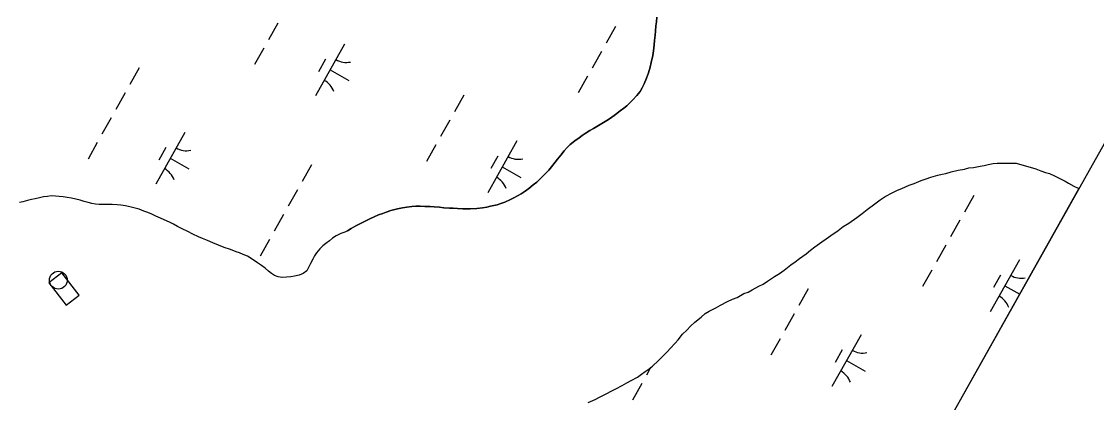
# Model space of a CAD drawing. Extents: x 3913936 to 3933962, y 195330 to 217741.
# Drawn here: x 3928086 to 3928991, y 204738 to 205059 of the extents above; entities that cross this region are included whole.
import ezdxf

# ---------------------------------------------------------------- set-up
doc = ezdxf.new("R2010")
doc.units = 0
for name, color, linetype in [('V-CHAN-DOCK', 7, 'Continuous'), ('V-DOMW-TANK', 7, 'Continuous'), ('V-GRID-FRAM', 7, 'Continuous'), ('V-TOPO-SHOR', 7, 'Continuous'), ('V-WETL-SWMP', 7, 'Continuous')]:
    doc.layers.add(name, color=color, linetype=linetype)

msp = doc.modelspace()

# ---------------------------------------------------------------- linework, layer by layer
at = {"layer": 'V-CHAN-DOCK'}
msp.add_lwpolyline([(3928108.87, 204838.97), (3928123.44, 204819.99), (3928134.41, 204828.41), (3928119.85, 204847.4)], close=True, dxfattribs=at)
at = {"layer": 'V-DOMW-TANK'}
msp.add_circle((3928116.92, 204841.14), 7.5, dxfattribs=at)
at = {"layer": 'V-GRID-FRAM'}
msp.add_lwpolyline([(3932010.33, 210314.99), (3924440.13, 196848.23), (3917917.56, 202110.57), (3924798.65, 214359.02), (3932010.33, 210314.99)], dxfattribs=at)
at = {"layer": 'V-TOPO-SHOR'}
for points in [[(3928360.41, 204882.68), (3928363.48, 204884.56), (3928367.54, 204886.74), (3928370.31, 204888.32), (3928373.68, 204890), (3928377.14, 204891.78), (3928379.92, 204893.16), (3928383.08, 204894.55), (3928386.65, 204896.03), (3928390.21, 204897.21), (3928393.08, 204898.4), (3928397.04, 204899.78), (3928402.49, 204901.16), (3928406.94, 204902.05), (3928410.41, 204902.64), (3928414.66, 204903.04), (3928418.03, 204903.33), (3928421.79, 204903.33), (3928425.55, 204903.23), (3928430, 204903.13), (3928433.37, 204902.83), (3928438.02, 204902.53), (3928441.68, 204902.13), (3928446.53, 204901.63), (3928449.6, 204901.63), (3928453.06, 204901.53), (3928457.62, 204901.13), (3928463.75, 204901.12), (3928469.4, 204901.42), (3928474.34, 204902.11), (3928477.81, 204902.7), (3928481.08, 204903.29), (3928486.52, 204904.67), (3928489.79, 204905.66), (3928493.05, 204906.75), (3928497.71, 204908.92), (3928500.58, 204910.3), (3928506.82, 204913.76), (3928510.28, 204916.14), (3928513.15, 204918.41), (3928517.02, 204921.38), (3928519.89, 204923.75), (3928523.85, 204927.51), (3928526.82, 204930.48), (3928530.19, 204933.84), (3928532.37, 204936.41), (3928535.44, 204940.37), (3928537.52, 204943.04), (3928540.09, 204946.3), (3928542.87, 204949.86), (3928545.64, 204952.73), (3928548.12, 204955.4), (3928552.08, 204958.47), (3928555.54, 204961.04), (3928558.02, 204962.82), (3928560.69, 204964.6), (3928564.75, 204967.07), (3928567.72, 204968.85), (3928571.78, 204971.23), (3928576.14, 204973.89), (3928578.81, 204975.58), (3928581.98, 204977.55), (3928586.14, 204980.42), (3928590.2, 204983.58), (3928593.27, 204985.96), (3928595.65, 204987.93), (3928598.22, 204990.51), (3928600.5, 204992.58), (3928604.16, 204996.44), (3928606.94, 205000), (3928608.62, 205002.87), (3928610.31, 205006.43), (3928612.39, 205010.99), (3928614.17, 205015.54), (3928615.36, 205020.39), (3928616.36, 205024.44), (3928617.55, 205030.28), (3928618.24, 205034.14), (3928618.84, 205039.19), (3928619.14, 205042.95), (3928619.54, 205047.21), (3928619.94, 205050.57), (3928620.34, 205055.22), (3928620.64, 205058.39), (3928621.13, 205062.45)], [(3928883.85, 204935.6), (3928887.81, 204935.99), (3928893.35, 204937.17), (3928896.72, 204937.76), (3928900.08, 204938.35), (3928904.44, 204939.34), (3928907.61, 204939.54), (3928911.17, 204939.53), (3928916.51, 204939.53), (3928919.88, 204939.53), (3928923.64, 204939.53), (3928940.27, 204934.96), (3928944.42, 204933.18), (3928948.38, 204931.79), (3928951.74, 204930.8), (3928955.9, 204929.01), (3928960.45, 204926.63), (3928965, 204924.46), (3928967.77, 204922.87), (3928972.32, 204920.29), (3928976.08, 204918.51), (3928976.62, 204918.26)], [(3928733.95, 204853.94), (3928737.51, 204856.51), (3928741.27, 204859.28), (3928746.82, 204863.43), (3928750.39, 204866.4), (3928754.15, 204869.17), (3928759.89, 204873.52), (3928763.65, 204875.89), (3928767.62, 204878.86), (3928773.75, 204883.01), (3928778.11, 204886.18), (3928782.67, 204889.14), (3928789.4, 204893.89), (3928793.96, 204897.25), (3928798.11, 204900.61), (3928804.65, 204905.36), (3928809.2, 204908.72), (3928813.36, 204911.49), (3928819.7, 204914.85), (3928823.66, 204916.83), (3928827.42, 204918.41), (3928833.56, 204921.18), (3928837.72, 204922.56), (3928843.66, 204924.93), (3928847.82, 204926.31), (3928851.77, 204927.7), (3928857.72, 204929.47), (3928861.28, 204930.27), (3928864.45, 204931.05), (3928869, 204932.44), (3928874.94, 204933.82), (3928880.09, 204934.61), (3928883.85, 204935.6)], [(3928360.41, 204882.68), (3928358.19, 204881.67), (3928354.79, 204880.33), (3928351, 204878.46), (3928348, 204876.46), (3928345.27, 204874.33), (3928342.27, 204872.08), (3928339.67, 204869.95), (3928337.07, 204867.57), (3928334.34, 204864.26), (3928332.66, 204861.75), (3928331.24, 204858.85), (3928329.44, 204855.16), (3928328.02, 204852.26), (3928326.21, 204849.1), (3928323.09, 204846.83), (3928319.69, 204845.49), (3928315.89, 204844.54), (3928312.75, 204843.85), (3928309.08, 204843.56), (3928305.41, 204843.52), (3928302.12, 204844.01), (3928299.09, 204845.04), (3928296.45, 204846.72), (3928294.07, 204848.66), (3928291.03, 204851.26), (3928287.99, 204853.46), (3928284.69, 204855.79), (3928280.33, 204858.77), (3928276.24, 204861.22), (3928272.55, 204862.76), (3928269.66, 204864.05), (3928266.76, 204865.07), (3928261.89, 204866.86), (3928256.75, 204868.65), (3928251.88, 204870.58), (3928247.14, 204872.63), (3928242.66, 204874.43), (3928238.44, 204876.22), (3928235.02, 204877.63), (3928230.27, 204879.95), (3928225.93, 204882.01), (3928221.31, 204884.33), (3928217.35, 204886.39), (3928213.93, 204888.2), (3928210.5, 204889.87), (3928206.15, 204892.06), (3928202.85, 204893.47), (3928199.17, 204895.01), (3928195.74, 204896.69), (3928192.44, 204898.1), (3928188.89, 204899.25), (3928184.94, 204900.79), (3928180.47, 204902.05), (3928177.18, 204902.81), (3928173.63, 204903.57), (3928169.69, 204904.18), (3928166.54, 204904.55), (3928162.33, 204904.77), (3928158.14, 204904.86), (3928154.33, 204904.83), (3928151.31, 204904.93), (3928148.29, 204905.17), (3928145.14, 204905.79), (3928141.98, 204906.55), (3928138.82, 204907.44), (3928135.27, 204908.46), (3928131.59, 204909.34), (3928128.04, 204910.09), (3928124.49, 204910.85), (3928120.94, 204911.21), (3928117.66, 204911.7), (3928114.51, 204911.8), (3928110.96, 204912.03), (3928107.69, 204911.61), (3928104.41, 204911.32), (3928101, 204910.5), (3928097.34, 204909.67), (3928094.33, 204908.99), (3928090.92, 204908.17), (3928087.13, 204907.09), (3928084.12, 204906.4)], [(3928563.24, 204738.25), (3928568.98, 204740.62), (3928572.74, 204742.6), (3928578.88, 204745.77), (3928582.64, 204747.74), (3928586.41, 204749.72), (3928591.95, 204752.49), (3928595.71, 204754.86), (3928599.47, 204756.84), (3928604.82, 204759.61), (3928608.19, 204761.98), (3928611.36, 204764.35), (3928614.52, 204766.53), (3928617.3, 204768.9), (3928622.45, 204773.45), (3928624.63, 204775.82), (3928629.98, 204781.16), (3928632.15, 204783.54), (3928636.51, 204788.29), (3928638.89, 204791.05), (3928642.65, 204795.8), (3928646.22, 204799.17), (3928649.39, 204802.53), (3928652.95, 204805.69), (3928658.3, 204810.05), (3928661.67, 204813.01), (3928665.03, 204814.99), (3928670.78, 204817.96), (3928674.54, 204820.13), (3928680.68, 204823.1), (3928684.84, 204825.07), (3928688.6, 204826.65), (3928694.34, 204829.82), (3928697.91, 204831.2), (3928701.47, 204832.98), (3928707.01, 204836.14), (3928710.58, 204837.92), (3928714.14, 204840.3), (3928720.28, 204844.25), (3928724.44, 204846.82), (3928728.2, 204849.59), (3928733.95, 204853.94)]]:
    msp.add_lwpolyline(points, dxfattribs=at)
at = {"layer": 'V-WETL-SWMP'}
for p, q in [((3928301.74, 205057.37), (3928293.9, 205043.42)), ((3928586.27, 205054.53), (3928578.43, 205040.58)), ((3928620.34, 205055.22), (3928619.94, 205050.57)), ((3928620.64, 205058.39), (3928620.34, 205055.22)), ((3928621.13, 205062.45), (3928620.64, 205058.39)), ((3928619.54, 205047.21), (3928619.14, 205042.95)), ((3928619.94, 205050.57), (3928619.54, 205047.21)), ((3928289.98, 205036.45), (3928282.14, 205022.5)), ((3928358.07, 205039.8), (3928333.57, 204996.22)), ((3928618.84, 205039.19), (3928618.24, 205034.14)), ((3928619.14, 205042.95), (3928618.84, 205039.19)), ((3928342.04, 205027.02), (3928336.16, 205016.56)), ((3928574.51, 205033.61), (3928566.67, 205019.66)), ((3928617.55, 205030.28), (3928616.36, 205024.44)), ((3928618.24, 205034.14), (3928617.55, 205030.28)), ((3928185.06, 205019.71), (3928177.22, 205005.76)), ((3928345.82, 205018.01), (3928361.51, 205009.19)), ((3928615.36, 205020.39), (3928614.17, 205015.54)), ((3928616.36, 205024.44), (3928615.36, 205020.39)), ((3928562.75, 205012.69), (3928554.91, 204998.74)), ((3928612.39, 205010.99), (3928610.31, 205006.43)), ((3928614.17, 205015.54), (3928612.39, 205010.99)), ((3928606.94, 205000), (3928604.16, 204996.44)), ((3928608.62, 205002.87), (3928606.94, 205000)), ((3928610.31, 205006.43), (3928608.62, 205002.87)), ((3928173.3, 204998.79), (3928165.46, 204984.84)), ((3928458.5, 204996.78), (3928450.65, 204982.83)), ((3928598.22, 204990.51), (3928595.65, 204987.94)), ((3928600.5, 204992.58), (3928598.22, 204990.51)), ((3928604.16, 204996.44), (3928600.5, 204992.58)), ((3928590.2, 204983.58), (3928586.14, 204980.42)), ((3928593.27, 204985.96), (3928590.2, 204983.58)), ((3928595.65, 204987.94), (3928593.27, 204985.96)), ((3928161.54, 204977.87), (3928153.7, 204963.92)), ((3928446.73, 204975.86), (3928438.89, 204961.91)), ((3928576.14, 204973.9), (3928571.78, 204971.23)), ((3928578.81, 204975.58), (3928576.14, 204973.9)), ((3928581.98, 204977.55), (3928578.81, 204975.58)), ((3928586.14, 204980.42), (3928581.98, 204977.55)), ((3928223.47, 204965.51), (3928198.97, 204921.93)), ((3928560.69, 204964.6), (3928558.02, 204962.82)), ((3928564.75, 204967.07), (3928560.69, 204964.6)), ((3928567.72, 204968.85), (3928564.75, 204967.07)), ((3928571.78, 204971.23), (3928567.72, 204968.85)), ((3928149.78, 204956.95), (3928141.94, 204943)), ((3928434.97, 204954.94), (3928427.13, 204940.99)), ((3928503.07, 204958.3), (3928478.57, 204914.71)), ((3928548.12, 204955.4), (3928545.64, 204952.73)), ((3928552.08, 204958.47), (3928548.12, 204955.4)), ((3928555.54, 204961.04), (3928552.08, 204958.47)), ((3928558.02, 204962.82), (3928555.54, 204961.04)), ((3928207.43, 204952.73), (3928201.55, 204942.27)), ((3928487.04, 204945.51), (3928481.15, 204935.05)), ((3928540.09, 204946.3), (3928537.52, 204943.04)), ((3928542.87, 204949.87), (3928540.09, 204946.3)), ((3928545.64, 204952.73), (3928542.87, 204949.87)), ((3928211.22, 204943.72), (3928226.91, 204934.9)), ((3928330.06, 204938.2), (3928322.22, 204924.25)), ((3928490.82, 204936.5), (3928506.51, 204927.68)), ((3928532.37, 204936.41), (3928530.19, 204933.84)), ((3928535.44, 204940.37), (3928532.37, 204936.41)), ((3928537.52, 204943.04), (3928535.44, 204940.37)), ((3928883.85, 204935.59), (3928887.81, 204935.99)), ((3928887.81, 204935.99), (3928893.35, 204937.17)), ((3928893.35, 204937.17), (3928896.72, 204937.76)), ((3928896.72, 204937.76), (3928900.08, 204938.35)), ((3928900.08, 204938.35), (3928904.44, 204939.34)), ((3928904.44, 204939.34), (3928907.61, 204939.54)), ((3928907.61, 204939.54), (3928911.17, 204939.53)), ((3928911.17, 204939.53), (3928916.51, 204939.53)), ((3928916.51, 204939.53), (3928919.88, 204939.53)), ((3928919.88, 204939.53), (3928923.64, 204939.53)), ((3928923.64, 204939.53), (3928940.27, 204934.96)), ((3928523.85, 204927.51), (3928519.89, 204923.75)), ((3928526.82, 204930.48), (3928523.85, 204927.51)), ((3928530.19, 204933.84), (3928526.82, 204930.48)), ((3928847.82, 204926.31), (3928851.78, 204927.7)), ((3928851.78, 204927.7), (3928857.72, 204929.47)), ((3928857.72, 204929.47), (3928861.28, 204930.26)), ((3928861.28, 204930.26), (3928864.45, 204931.05)), ((3928864.45, 204931.05), (3928869, 204932.44)), ((3928869, 204932.44), (3928874.94, 204933.82)), ((3928874.94, 204933.82), (3928880.09, 204934.61)), ((3928880.09, 204934.61), (3928883.85, 204935.59)), ((3928940.27, 204934.96), (3928944.42, 204933.18)), ((3928944.42, 204933.18), (3928948.38, 204931.79)), ((3928948.38, 204931.79), (3928951.74, 204930.8)), ((3928951.74, 204930.8), (3928955.9, 204929.01)), ((3928955.9, 204929.01), (3928960.45, 204926.63)), ((3928513.15, 204918.41), (3928510.28, 204916.14)), ((3928517.02, 204921.38), (3928513.15, 204918.41)), ((3928519.89, 204923.75), (3928517.02, 204921.38)), ((3928976.62, 204918.26), (3928530.37, 204124.42)), ((3928823.66, 204916.83), (3928827.42, 204918.41)), ((3928827.42, 204918.41), (3928833.56, 204921.18)), ((3928833.56, 204921.18), (3928837.72, 204922.56)), ((3928837.72, 204922.56), (3928843.66, 204924.93)), ((3928843.66, 204924.93), (3928847.82, 204926.31)), ((3928960.45, 204926.63), (3928965, 204924.45)), ((3928965, 204924.45), (3928967.77, 204922.87)), ((3928967.77, 204922.87), (3928972.32, 204920.29)), ((3928972.32, 204920.29), (3928976.08, 204918.51)), ((3928976.08, 204918.51), (3928976.62, 204918.26)), ((3928094.33, 204908.99), (3928090.92, 204908.17)), ((3928097.34, 204909.67), (3928094.33, 204908.99)), ((3928101, 204910.5), (3928097.34, 204909.67)), ((3928104.41, 204911.32), (3928101, 204910.5)), ((3928107.69, 204911.61), (3928104.41, 204911.32)), ((3928110.96, 204912.03), (3928107.69, 204911.61)), ((3928114.51, 204911.8), (3928110.96, 204912.03)), ((3928117.66, 204911.7), (3928114.51, 204911.8)), ((3928120.94, 204911.21), (3928117.66, 204911.7)), ((3928124.49, 204910.85), (3928120.94, 204911.21)), ((3928128.04, 204910.09), (3928124.49, 204910.85)), ((3928131.59, 204909.34), (3928128.04, 204910.09)), ((3928135.27, 204908.46), (3928131.59, 204909.34)), ((3928318.3, 204917.28), (3928310.46, 204903.33)), ((3928497.71, 204908.92), (3928493.05, 204906.75)), ((3928500.58, 204910.3), (3928497.71, 204908.92)), ((3928506.82, 204913.76), (3928500.58, 204910.3)), ((3928510.28, 204916.14), (3928506.82, 204913.76)), ((3928809.2, 204908.72), (3928813.36, 204911.49)), ((3928813.36, 204911.49), (3928819.7, 204914.85)), ((3928819.7, 204914.85), (3928823.66, 204916.83)), ((3928888.03, 204912.43), (3928880.19, 204898.48)), ((3928087.13, 204907.09), (3928084.12, 204906.4)), ((3928090.92, 204908.17), (3928087.13, 204907.09)), ((3928138.82, 204907.44), (3928135.27, 204908.46)), ((3928141.98, 204906.55), (3928138.82, 204907.44)), ((3928145.14, 204905.79), (3928141.98, 204906.55)), ((3928148.29, 204905.17), (3928145.14, 204905.79)), ((3928151.31, 204904.93), (3928148.29, 204905.17)), ((3928154.33, 204904.83), (3928151.31, 204904.93)), ((3928158.14, 204904.86), (3928154.33, 204904.83)), ((3928162.33, 204904.77), (3928158.14, 204904.86)), ((3928166.54, 204904.55), (3928162.33, 204904.77)), ((3928169.69, 204904.18), (3928166.54, 204904.55)), ((3928173.63, 204903.57), (3928169.69, 204904.18)), ((3928177.18, 204902.81), (3928173.63, 204903.57)), ((3928180.47, 204902.05), (3928177.18, 204902.81)), ((3928184.94, 204900.78), (3928180.47, 204902.05)), ((3928188.89, 204899.25), (3928184.94, 204900.78)), ((3928397.04, 204899.78), (3928393.08, 204898.4)), ((3928402.49, 204901.16), (3928397.04, 204899.78)), ((3928406.94, 204902.05), (3928402.49, 204901.16)), ((3928410.41, 204902.64), (3928406.94, 204902.05)), ((3928414.66, 204903.04), (3928410.41, 204902.64)), ((3928418.03, 204903.33), (3928414.66, 204903.04)), ((3928421.79, 204903.33), (3928418.03, 204903.33)), ((3928425.55, 204903.23), (3928421.79, 204903.33)), ((3928430, 204903.13), (3928425.55, 204903.23)), ((3928433.37, 204902.83), (3928430, 204903.13)), ((3928438.02, 204902.53), (3928433.37, 204902.83)), ((3928441.68, 204902.13), (3928438.02, 204902.53)), ((3928446.53, 204901.63), (3928441.68, 204902.13)), ((3928449.6, 204901.63), (3928446.53, 204901.63)), ((3928453.06, 204901.53), (3928449.6, 204901.63)), ((3928457.62, 204901.13), (3928453.06, 204901.53)), ((3928463.75, 204901.12), (3928457.62, 204901.13)), ((3928469.4, 204901.42), (3928463.75, 204901.12)), ((3928474.34, 204902.11), (3928469.4, 204901.42)), ((3928477.81, 204902.7), (3928474.34, 204902.11)), ((3928481.08, 204903.29), (3928477.81, 204902.7)), ((3928486.52, 204904.67), (3928481.08, 204903.29)), ((3928489.79, 204905.66), (3928486.52, 204904.67)), ((3928493.05, 204906.75), (3928489.79, 204905.66)), ((3928793.96, 204897.25), (3928798.11, 204900.61)), ((3928798.11, 204900.61), (3928804.65, 204905.36)), ((3928804.65, 204905.36), (3928809.2, 204908.72)), ((3928192.45, 204898.1), (3928188.89, 204899.25)), ((3928195.74, 204896.69), (3928192.45, 204898.1)), ((3928199.17, 204895.01), (3928195.74, 204896.69)), ((3928202.85, 204893.47), (3928199.17, 204895.01)), ((3928206.15, 204892.06), (3928202.85, 204893.47)), ((3928210.5, 204889.87), (3928206.15, 204892.06)), ((3928306.54, 204896.36), (3928298.7, 204882.41)), ((3928377.14, 204891.78), (3928373.68, 204890)), ((3928379.92, 204893.16), (3928377.14, 204891.78)), ((3928383.08, 204894.55), (3928379.92, 204893.16)), ((3928386.65, 204896.03), (3928383.08, 204894.55)), ((3928390.21, 204897.21), (3928386.65, 204896.03)), ((3928393.08, 204898.4), (3928390.21, 204897.21)), ((3928782.67, 204889.14), (3928789.4, 204893.89)), ((3928789.4, 204893.89), (3928793.96, 204897.25)), ((3928876.27, 204891.51), (3928868.43, 204877.56)), ((3928213.93, 204888.2), (3928210.5, 204889.87)), ((3928217.35, 204886.39), (3928213.93, 204888.2)), ((3928221.31, 204884.33), (3928217.35, 204886.39)), ((3928225.92, 204882.01), (3928221.31, 204884.33)), ((3928230.27, 204879.95), (3928225.92, 204882.01)), ((3928358.19, 204881.67), (3928354.79, 204880.33)), ((3928360.41, 204882.68), (3928358.19, 204881.67)), ((3928363.48, 204884.56), (3928360.41, 204882.68)), ((3928367.54, 204886.74), (3928363.48, 204884.56)), ((3928370.31, 204888.32), (3928367.54, 204886.74)), ((3928373.68, 204890), (3928370.31, 204888.32)), ((3928767.62, 204878.86), (3928773.75, 204883.01)), ((3928773.75, 204883.01), (3928778.11, 204886.18)), ((3928778.11, 204886.18), (3928782.67, 204889.14)), ((3928235.02, 204877.63), (3928230.27, 204879.95)), ((3928238.44, 204876.22), (3928235.02, 204877.63)), ((3928242.66, 204874.43), (3928238.44, 204876.22)), ((3928247.14, 204872.63), (3928242.66, 204874.43)), ((3928251.88, 204870.58), (3928247.14, 204872.63)), ((3928294.78, 204875.44), (3928286.94, 204861.49)), ((3928345.27, 204874.33), (3928342.27, 204872.08)), ((3928348, 204876.46), (3928345.27, 204874.33)), ((3928351, 204878.46), (3928348, 204876.46)), ((3928354.79, 204880.33), (3928351, 204878.46)), ((3928754.15, 204869.17), (3928759.89, 204873.52)), ((3928759.89, 204873.52), (3928763.65, 204875.89)), ((3928763.65, 204875.89), (3928767.62, 204878.86)), ((3928256.75, 204868.65), (3928251.88, 204870.58)), ((3928261.89, 204866.86), (3928256.75, 204868.65)), ((3928266.76, 204865.07), (3928261.89, 204866.86)), ((3928269.66, 204864.05), (3928266.76, 204865.07)), ((3928272.55, 204862.76), (3928269.66, 204864.05)), ((3928334.34, 204864.26), (3928332.66, 204861.75)), ((3928337.06, 204867.57), (3928334.34, 204864.26)), ((3928339.67, 204869.95), (3928337.06, 204867.57)), ((3928342.27, 204872.08), (3928339.67, 204869.95)), ((3928746.82, 204863.43), (3928750.39, 204866.4)), ((3928750.39, 204866.4), (3928754.15, 204869.17)), ((3928864.51, 204870.59), (3928856.67, 204856.64)), ((3928276.24, 204861.22), (3928272.55, 204862.76)), ((3928280.33, 204858.77), (3928276.24, 204861.22)), ((3928284.69, 204855.79), (3928280.33, 204858.77)), ((3928287.99, 204853.46), (3928284.69, 204855.79)), ((3928329.44, 204855.16), (3928328.02, 204852.26)), ((3928331.24, 204858.85), (3928329.44, 204855.16)), ((3928332.66, 204861.75), (3928331.24, 204858.85)), ((3928733.95, 204853.94), (3928737.51, 204856.51)), ((3928737.51, 204856.51), (3928741.27, 204859.28)), ((3928741.27, 204859.28), (3928746.82, 204863.43)), ((3928926.44, 204858.24), (3928901.93, 204814.65)), ((3928291.03, 204851.26), (3928287.99, 204853.46)), ((3928294.07, 204848.66), (3928291.03, 204851.26)), ((3928296.45, 204846.72), (3928294.07, 204848.66)), ((3928299.09, 204845.04), (3928296.45, 204846.72)), ((3928319.69, 204845.49), (3928315.89, 204844.54)), ((3928323.09, 204846.83), (3928319.69, 204845.49)), ((3928326.22, 204849.1), (3928323.09, 204846.83)), ((3928328.02, 204852.26), (3928326.22, 204849.1)), ((3928720.28, 204844.25), (3928724.44, 204846.82)), ((3928724.44, 204846.82), (3928728.2, 204849.59)), ((3928728.2, 204849.59), (3928733.95, 204853.94)), ((3928852.75, 204849.67), (3928844.91, 204835.72)), ((3928910.4, 204845.45), (3928904.52, 204834.99)), ((3928302.12, 204844.02), (3928299.09, 204845.04)), ((3928305.41, 204843.52), (3928302.12, 204844.02)), ((3928309.08, 204843.55), (3928305.41, 204843.52)), ((3928312.75, 204843.85), (3928309.08, 204843.55)), ((3928315.89, 204844.54), (3928312.75, 204843.85)), ((3928707.01, 204836.14), (3928710.58, 204837.92)), ((3928710.58, 204837.92), (3928714.14, 204840.3)), ((3928714.14, 204840.3), (3928720.28, 204844.25)), ((3928914.18, 204836.44), (3928926.68, 204829.42)), ((3928688.6, 204826.65), (3928694.34, 204829.82)), ((3928694.34, 204829.82), (3928697.91, 204831.2)), ((3928697.91, 204831.2), (3928701.47, 204832.98)), ((3928701.47, 204832.98), (3928707.01, 204836.14)), ((3928748.49, 204833.76), (3928740.65, 204819.81)), ((3928670.78, 204817.96), (3928674.54, 204820.13)), ((3928674.54, 204820.13), (3928680.68, 204823.1)), ((3928680.68, 204823.1), (3928684.84, 204825.07)), ((3928684.84, 204825.07), (3928688.6, 204826.65)), ((3928652.95, 204805.69), (3928658.3, 204810.05)), ((3928658.3, 204810.05), (3928661.67, 204813.01)), ((3928661.67, 204813.01), (3928665.03, 204814.99)), ((3928665.03, 204814.99), (3928670.78, 204817.96)), ((3928736.73, 204812.84), (3928728.89, 204798.89)), ((3928646.22, 204799.17), (3928649.39, 204802.53)), ((3928649.39, 204802.53), (3928652.95, 204805.69)), ((3928636.51, 204788.29), (3928638.89, 204791.06)), ((3928638.89, 204791.06), (3928642.65, 204795.8)), ((3928642.65, 204795.8), (3928646.22, 204799.17)), ((3928724.97, 204791.92), (3928717.13, 204777.97)), ((3928793.07, 204795.28), (3928768.57, 204751.69)), ((3928629.98, 204781.16), (3928632.15, 204783.54)), ((3928632.15, 204783.54), (3928636.51, 204788.29)), ((3928777.03, 204782.5), (3928771.15, 204772.03)), ((3928617.3, 204768.9), (3928622.45, 204773.45)), ((3928622.45, 204773.45), (3928624.63, 204775.82)), ((3928624.63, 204775.82), (3928629.98, 204781.16)), ((3928780.82, 204773.48), (3928796.51, 204764.66)), ((3928608.19, 204761.98), (3928611.36, 204764.35)), ((3928611.36, 204764.35), (3928614.52, 204766.53)), ((3928615.81, 204767.63), (3928612.22, 204761.23)), ((3928614.52, 204766.53), (3928617.3, 204768.9)), ((3928591.95, 204752.49), (3928595.71, 204754.86)), ((3928595.71, 204754.86), (3928599.47, 204756.84)), ((3928599.47, 204756.84), (3928604.82, 204759.6)), ((3928604.82, 204759.6), (3928608.19, 204761.98)), ((3928572.74, 204742.6), (3928578.88, 204745.77)), ((3928578.88, 204745.77), (3928582.64, 204747.74)), ((3928582.64, 204747.74), (3928586.41, 204749.72)), ((3928586.41, 204749.72), (3928591.95, 204752.49)), ((3928608.3, 204754.26), (3928600.46, 204740.31)), ((3928563.24, 204738.25), (3928568.98, 204740.63)), ((3928568.98, 204740.63), (3928572.74, 204742.6))]:
    msp.add_line(p, q, dxfattribs=at)
for centre, start, end in [((3928359.56, 205041.97), 239.88608, 281.42974), ((3928332.49, 204993.82), 19.88608, 61.42973), ((3928224.96, 204967.68), 239.88608, 281.42974), ((3928504.56, 204960.46), 239.88608, 281.42974), ((3928197.89, 204919.53), 19.88608, 61.42973), ((3928477.49, 204912.31), 19.88608, 61.42973), ((3928927.93, 204860.41), 239.88608, 281.42974), ((3928900.86, 204812.25), 19.88608, 61.42973), ((3928794.56, 204797.45), 239.88608, 281.42974), ((3928767.49, 204749.29), 19.88608, 61.42973)]:
    msp.add_arc(centre, 17.62, start, end, dxfattribs=at)

doc.saveas('drawing.dxf')
